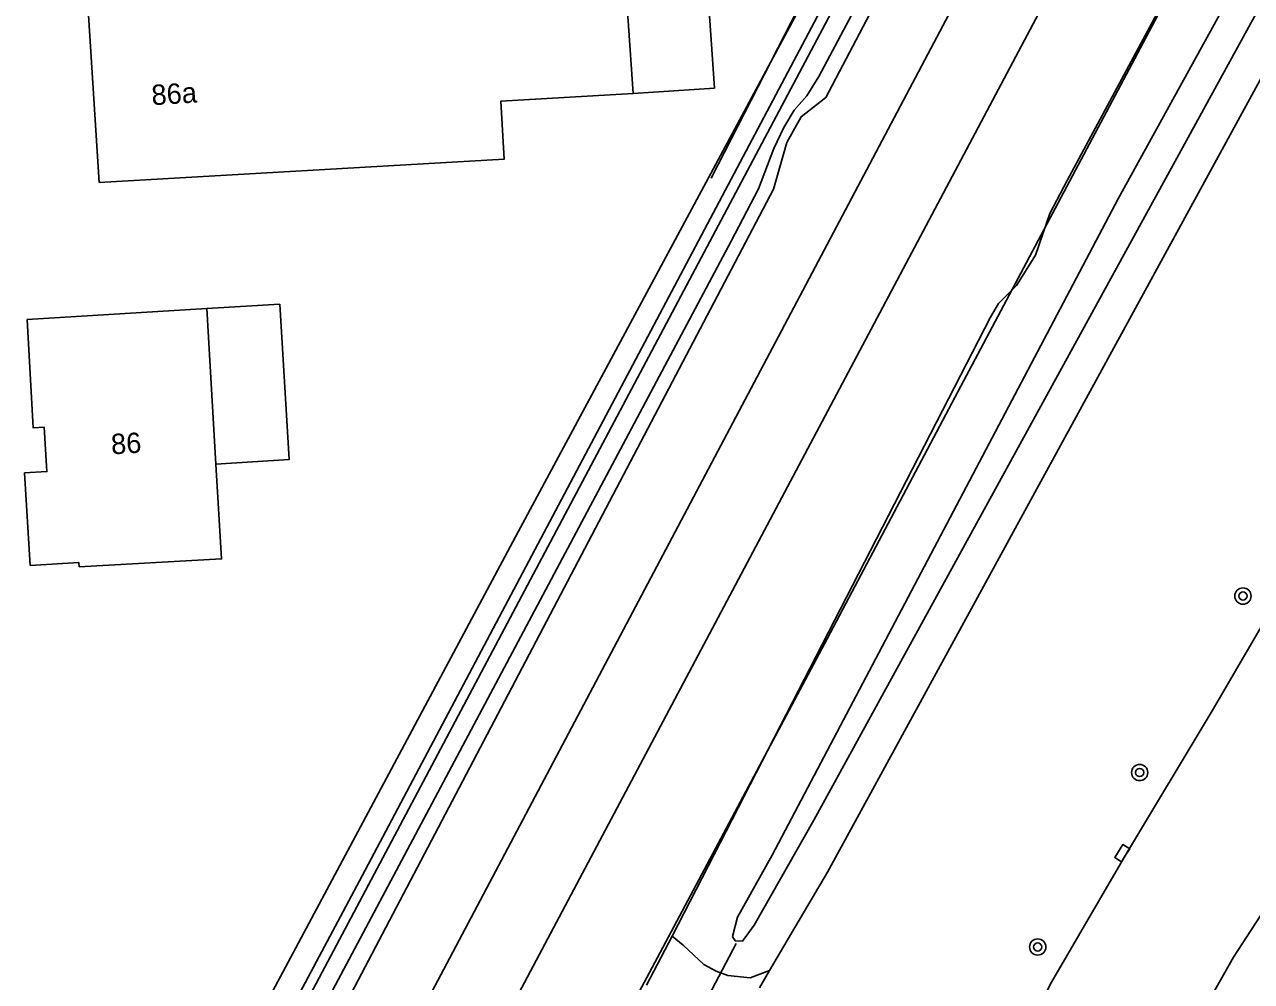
# Model space of a CAD drawing. Extents: x 136000 to 138005, y 398500 to 400500.
# Drawn here: x 137280.4 to 137340.7, y 399785.1 to 399832.1 of the extents above; entities that cross this region are included whole.
import ezdxf

# ---------------------------------------------------------------- set-up
doc = ezdxf.new("R2010")
doc.units = 0
for name, color, linetype in [('gg-afsc-muur', 7, 'Continuous'), ('gg-anno-huisnummerreeks BGT', 7, 'Continuous'), ('gg-aspt-spoorlijn', 7, 'Continuous'), ('gg-bbg-gedigitaliseerde bebouwing', 7, 'Continuous'), ('gg-bbg-hoofdgebouw', 7, 'Continuous'), ('gg-bbg-luifel en loopbrug', 7, 'Continuous'), ('gg-knt-verharding', 7, 'Continuous'), ('gg-kwrk-duiker nz buis', 7, 'Continuous'), ('gt-symb-boom', 7, 'Continuous'), ('gt-symb-kolk', 7, 'Continuous'), ('gx-grn-maaiveld', 7, 'Continuous')]:
    doc.layers.add(name, color=color, linetype=linetype)

# ---------------------------------------------------------------- blocks, each defined once
blk = doc.blocks.new('gt0-BOOM')
at = {"layer": 'gt-symb-boom'}
for radius in [0.4, 0.2]:
    blk.add_circle((0, 0), radius, dxfattribs=at)
blk = doc.blocks.new('gt0-KOLK')
at = {"layer": 'gt-symb-kolk'}
blk.add_lwpolyline([(0, 0), (0.375, 0), (0.375, 0.4), (-0.375, 0.4), (-0.375, 0), (0, 0)], dxfattribs=at)

msp = doc.modelspace()

# ---------------------------------------------------------------- linework, layer by layer
at = {"layer": 'gg-afsc-muur'}
for points in [[(137314.175, 399824.586), (137321.044, 399837.974), (137329.351, 399853.717), (137333.02, 399860.162)], [(137273.559, 399714.794), (137278.208, 399723.515), (137282.548, 399731.635), (137284.858, 399736.026), (137291.83, 399749.197), (137298.903, 399762.496), (137304.012, 399772.167), (137310.127, 399783.619), (137311.671, 399786.54), (137316.01, 399794.699), (137319.755, 399801.696), (137326.303, 399814.081), (137331.937, 399824.698), (137338.485, 399837.039)]]:
    msp.add_lwpolyline(points, dxfattribs=at)
at = {"layer": 'gg-aspt-spoorlijn'}
for points in [[(137180.276, 399557.817), (137190.513, 399577.123), (137216.83, 399627.032), (137223.229, 399638.814), (137243.016, 399676.404), (137279.168, 399744.376), (137339.688, 399858.771), (137384.54, 399942.957), (137424.377, 400018.015), (137448.175, 400062.892), (137473.598, 400111.171), (137480.612, 400124.236), (137511.513, 400182.67), (137519.303, 400197.169), (137549.499, 400254.306), (137652.966, 400449.039), (137679.974, 400500)], [(137185.594, 399559.889), (137451.439, 400061.164), (137507.991, 400167.823), (137535.597, 400219.587), (137588.607, 400319.533), (137597.649, 400336.455), (137605.519, 400351.728), (137623.003, 400384.374), (137641.233, 400419.186), (137650.164, 400435.608), (137658.805, 400451.811), (137684.39, 400500)]]:
    msp.add_lwpolyline(points, dxfattribs=at)
at = {"layer": 'gg-bbg-gedigitaliseerde bebouwing'}
for p, q in [((137309.975, 399834.195), (137310.348, 399828.735)), ((137289.397, 399818.173), (137280.57, 399817.642)), ((137289.852, 399810.537), (137289.397, 399818.173))]:
    msp.add_line(p, q, dxfattribs=at)
for points in [[(137284.12, 399824.367), (137304.006, 399825.514), (137303.842, 399828.36), (137310.348, 399828.735)], [(137283.13, 399805.481), (137290.13, 399805.876), (137289.852, 399810.537)]]:
    msp.add_lwpolyline(points, dxfattribs=at)
at = {"layer": 'gg-bbg-hoofdgebouw'}
msp.add_line((137283.593, 399832.593), (137284.12, 399824.367), dxfattribs=at)
msp.add_lwpolyline([(137280.57, 399817.642), (137280.88, 399812.312), (137281.42, 399812.341), (137281.55, 399810.161), (137280.45, 399810.1), (137280.72, 399805.552), (137283.12, 399805.691), (137283.13, 399805.481)], dxfattribs=at)
at = {"layer": 'gg-bbg-luifel en loopbrug'}
for points in [[(137309.975, 399834.195), (137313.965, 399834.468), (137314.339, 399829.008), (137310.348, 399828.735)], [(137289.397, 399818.173), (137292.991, 399818.389), (137293.45, 399810.753), (137289.852, 399810.537)]]:
    msp.add_lwpolyline(points, dxfattribs=at)
at = {"layer": 'gg-knt-verharding'}
for points in [[(137348.441, 399814.178), (137346.764, 399811.687), (137343.957, 399807.261), (137338.799, 399798.413), (137334.546, 399791.311), (137330.904, 399785.079), (137328.498, 399780.402), (137326.19, 399775.733), (137322.123, 399766.315), (137318.903, 399757.669), (137317.297, 399752.666), (137315.145, 399745.764), (137312.081, 399737.011), (137309.148, 399729.339), (137305.148, 399719.904), (137302.522, 399714.222), (137297.565, 399704.373), (137297.434, 399704.173)], [(137357.443, 399809.546), (137352.475, 399804.028), (137349.804, 399800.695), (137345.702, 399794.998), (137341.62, 399789.028), (137339.837, 399786.314), (137338.347, 399783.671), (137335.356, 399778.25), (137333.766, 399775.385), (137331.951, 399771.825), (137330.668, 399769.076), (137329.45, 399766.33), (137328.217, 399763.357), (137325.905, 399757.558), (137325.572, 399756.589)]]:
    msp.add_lwpolyline(points, dxfattribs=at)
at = {"layer": 'gg-kwrk-duiker nz buis'}
msp.add_line((137315.404, 399786.983), (137258.457, 399678.625), dxfattribs=at)
at = {"layer": 'gx-grn-maaiveld'}
for p, q in [((137311.001, 399784.933), (137312.266, 399787.346)), ((137312.266, 399787.346), (137312.813, 399786.9)), ((137316.553, 399784.806), (137317.053, 399785.657))]:
    msp.add_line(p, q, dxfattribs=at)
for points in [[(137297.041, 399790.298), (137355.672, 399901.012), (137356.134, 399901.761), (137356.352, 399901.881), (137356.512, 399901.875), (137356.573, 399901.622), (137355.332, 399899.183), (137270.877, 399740.004), (137269.41, 399737.475), (137269.246, 399737.239), (137268.981, 399737.238), (137268.954, 399737.634), (137297.041, 399790.298)], [(137348.386, 399883.923), (137319.474, 399829.571), (137318.877, 399828.62), (137318.265, 399827.929), (137317.752, 399827.078), (137317.258, 399826.035), (137316.5, 399824.056), (137315.17, 399821.491), (137286.891, 399768.32), (137286.327, 399767.396), (137285.055, 399765.72), (137284.458, 399764.701), (137283.661, 399763.067), (137283.059, 399761.253), (137281.454, 399757.999), (137271.519, 399739.263), (137269.822, 399736.312), (137269.439, 399735.905), (137268.943, 399735.572), (137268.232, 399735.512), (137267.545, 399735.847), (137267.21, 399736.269), (137267.211, 399736.878)], [(137312.266, 399787.346), (137327.901, 399817.747), (137328.306, 399818.423), (137329.178, 399819.303), (137330.122, 399820.798), (137330.829, 399822.85), (137331.672, 399824.464), (137355.615, 399868.995)], [(137315.474, 399788.266), (137317.175, 399791.314), (137334.197, 399823.593), (137350.779, 399853.74), (137358.338, 399868.306)], [(137359.811, 399867.523), (137348.869, 399847.124), (137319.223, 399793.039), (137316.301, 399787.874), (137315.718, 399787.091), (137315.365, 399787.117), (137315.228, 399787.314), (137315.474, 399788.266)], [(137317.053, 399785.657), (137318.127, 399787.484), (137319.905, 399790.479), (137341.038, 399829.203), (137355.184, 399855.558), (137358.899, 399863.051), (137360.979, 399866.903)], [(137264.297, 399723.495), (137269.923, 399733.973), (137270.132, 399735.854), (137272.977, 399740.758), (137274.475, 399744.165), (137275.603, 399746.276), (137279.242, 399751.827), (137284.472, 399761.979), (137284.579, 399763.815), (137285.187, 399765.284), (137286.244, 399766.564), (137287.577, 399767.522), (137317.238, 399824.046), (137317.908, 399826.33), (137318.609, 399827.6), (137319.814, 399828.552), (137337.603, 399862.386)], [(137281.562, 399763.912), (137282.603, 399765.86), (137304.701, 399807.212), (137319.561, 399834.851)], [(137312.813, 399786.9), (137313.819, 399785.943), (137314.425, 399785.624), (137314.994, 399785.406), (137316.095, 399785.293), (137317.053, 399785.657)]]:
    msp.add_lwpolyline(points, dxfattribs=at)

# ---------------------------------------------------------------- block references
at = {"layer": 'gt-symb-boom'}
for p in [(137340.308, 399804.05), (137335.235, 399795.379), (137330.226, 399786.807)]:
    msp.add_blockref('gt0-BOOM', p, dxfattribs=at)
at = {"layer": 'gt-symb-kolk', "rotation": 57.796172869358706}
msp.add_blockref('gt0-KOLK', (137334.546, 399791.311), dxfattribs=at)

# ---------------------------------------------------------------- texts
at = {"layer": 'gg-anno-huisnummerreeks BGT'}
for s, rotation, p in [('86a', 3.7, (137286.717, 399828.162)), ('86', 3.4, (137284.728, 399811.009))]:
    msp.add_text(s, height=1, rotation=rotation, dxfattribs=at).set_placement(p)

doc.saveas('drawing.dxf')
